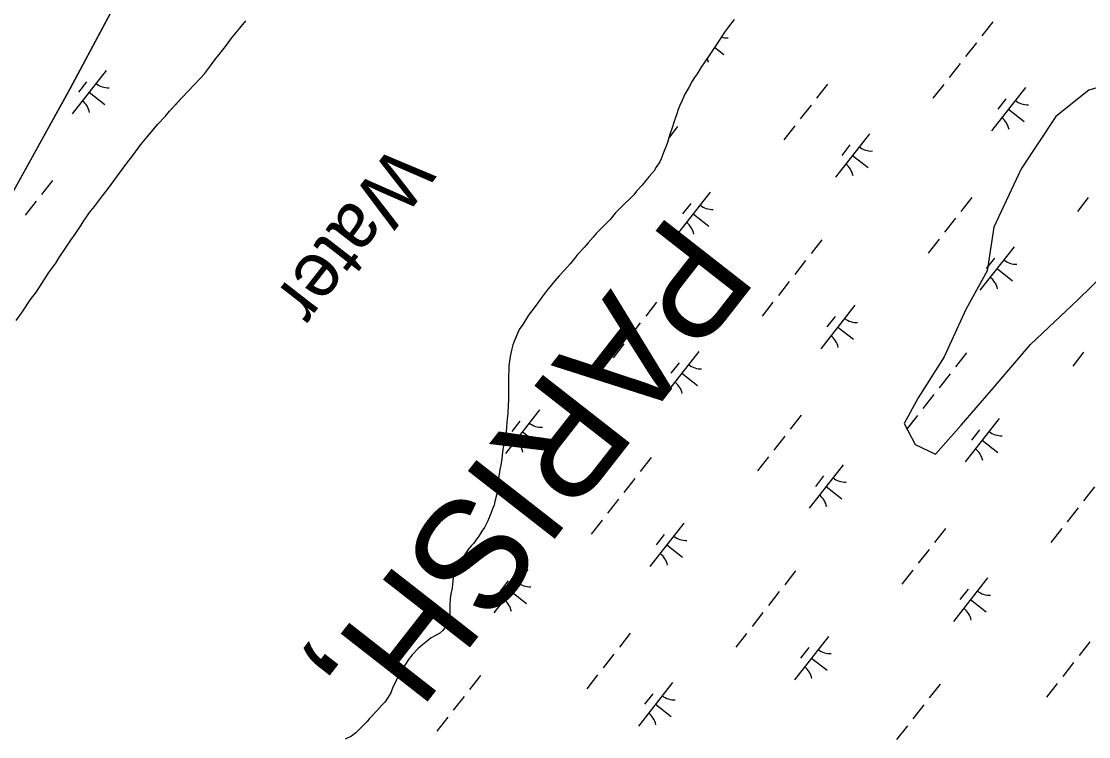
# Model space of a CAD drawing. Extents: x 3896831 to 3918110, y 171006 to 193349.
# Drawn here: x 3913188 to 3914156, y 182329 to 182977 of the extents above; entities that cross this region are included whole.
import ezdxf

# ---------------------------------------------------------------- set-up
doc = ezdxf.new("R2010")
doc.units = 0
for name, color, linetype in [('V-RIVR-IDEN', 7, 'Continuous'), ('V-TOPO-GNAM-IDEN', 7, 'Continuous'), ('V-TOPO-SHOR', 7, 'Continuous'), ('V-WETL-SWMP', 7, 'Continuous')]:
    doc.layers.add(name, color=color, linetype=linetype)

msp = doc.modelspace()

# ---------------------------------------------------------------- linework, layer by layer
at = {"layer": 'V-TOPO-SHOR'}
for points in [[(3913020.11, 182549.68), (3913059.81, 182617.8), (3913129.88, 182730.88), (3913232.65, 182916.42), (3913338.25, 183113.7), (3913401.36, 183226.72), (3913445.26, 183316.12), (3913501.88, 183412.97)], [(3913183.8, 182705.87), (3913189.23, 182713.61), (3913196.82, 182725.03), (3913202.25, 182732.04), (3913209.12, 182742.72), (3913213.46, 182749.36), (3913219.61, 182757.83), (3913222.86, 182762.99), (3913227.92, 182770.73), (3913233.35, 182778.84), (3913237.33, 182784.37), (3913242.75, 182792.47), (3913244.56, 182795.42), (3913250.35, 182803.9), (3913254.69, 182809.43), (3913261.93, 182819.02), (3913267.37, 182826.03), (3913275.7, 182837.09), (3913284.02, 182848.52), (3913289.45, 182855.53), (3913296.69, 182865.48), (3913301.41, 182871.02), (3913307.93, 182878.77), (3913312.28, 182883.94), (3913319.18, 182891.32), (3913322.8, 182895.75), (3913327.88, 182901.29), (3913332.96, 182906.83), (3913340.22, 182914.59), (3913344.58, 182919.02), (3913350.74, 182925.67), (3913354.37, 182929.73), (3913359.08, 182935.64), (3913363.79, 182942.27), (3913367.77, 182947.07), (3913374.29, 182955.55), (3913379, 182961.82), (3913386.61, 182971.05), (3913392.05, 182977.69)], [(3913834.38, 182978.89), (3913829.31, 182972.25), (3913825.69, 182967.46), (3913820.27, 182958.98), (3913816.65, 182953.46), (3913811.23, 182945.35), (3913804.72, 182935.77), (3913801.11, 182929.51), (3913798.58, 182926.19), (3913796.41, 182922.87), (3913793.53, 182917.35), (3913789.92, 182911.09), (3913787.04, 182904.84), (3913784.89, 182900.43), (3913783.81, 182897.12), (3913782.39, 182892.35), (3913780.96, 182889.03), (3913779.89, 182885.36), (3913778.46, 182880.59), (3913775.96, 182873.6), (3913774.18, 182867.36), (3913772.75, 182864.05), (3913770.96, 182859.64), (3913768.45, 182852.66), (3913767.01, 182849.71), (3913763.76, 182844.93), (3913761.96, 182841.61), (3913757.61, 182836.44), (3913754.34, 182832.75), (3913751.08, 182828.69), (3913746, 182823.15), (3913743.47, 182819.83), (3913739.11, 182815.4), (3913735.48, 182812.07), (3913730.39, 182806.9), (3913726.76, 182803.2), (3913722.05, 182797.67), (3913716.96, 182792.49), (3913713.7, 182789.17), (3913709.34, 182784.73), (3913706.81, 182781.41), (3913702.09, 182776.24), (3913698.46, 182772.18), (3913692.66, 182765.9), (3913689.76, 182762.21), (3913685.77, 182757.42), (3913683.23, 182754.46), (3913680.69, 182751.51), (3913675.98, 182746.34), (3913671.99, 182741.91), (3913666.19, 182734.9), (3913662.92, 182730.84), (3913658.22, 182724.21), (3913654.24, 182718.68), (3913648.08, 182710.93), (3913643.03, 182702.46), (3913639.77, 182697.67), (3913636.9, 182691.05), (3913635.46, 182687.74), (3913634.03, 182684.06), (3913632.96, 182680.39), (3913631.56, 182673.42), (3913630.17, 182664.98), (3913629.92, 182652.15), (3913629.95, 182648.86), (3913630, 182642.63), (3913630.07, 182634.21), (3913629.75, 182629.08), (3913629.45, 182621.75), (3913628.76, 182616.98), (3913628.09, 182609.64), (3913627.77, 182604.88), (3913627.07, 182600.48), (3913625.67, 182593.51), (3913624.98, 182589.47), (3913624.29, 182583.97), (3913623.95, 182580.67), (3913622.9, 182574.8), (3913622.21, 182570.76), (3913621.16, 182564.52), (3913620.47, 182560.12), (3913619.43, 182553.89), (3913619.47, 182548.76), (3913617.7, 182541.78), (3913617, 182538.48), (3913615.56, 182535.17), (3913614.13, 182531.13), (3913611.26, 182524.51), (3913608.38, 182518.25), (3913605.85, 182514.94), (3913602.96, 182510.52), (3913601.15, 182507.93), (3913598.25, 182503.88), (3913596.08, 182501.66), (3913593.54, 182498.34), (3913591.73, 182495.76), (3913589.2, 182492.08), (3913586.67, 182488.03)], [(3913586.67, 182488.03), (3913583.79, 182482.14), (3913581.63, 182477.72), (3913579.85, 182472.58), (3913579.16, 182467.08), (3913578.83, 182463.41), (3913577.77, 182458.27), (3913577.08, 182453.51), (3913576.77, 182448.01), (3913576.8, 182444.35), (3913576.85, 182438.12), (3913575.44, 182432.61), (3913573.63, 182429.3), (3913570.38, 182424.87), (3913567.83, 182422.65), (3913564.91, 182421.16), (3913559.81, 182418.19), (3913555.08, 182414.48), (3913552.17, 182411.89), (3913547.81, 182408.19), (3913542.73, 182403.02), (3913539.47, 182398.59), (3913534.4, 182391.22), (3913530.79, 182385.69), (3913527.2, 182377.6), (3913525.04, 182373.55), (3913523.25, 182368.41), (3913520.36, 182363.62), (3913517.83, 182359.94), (3913515.29, 182357.35), (3913510.57, 182352.18), (3913504.04, 182345.16), (3913501.86, 182342.58), (3913497.87, 182338.51), (3913494.6, 182335.19), (3913491.7, 182332.23), (3913487.7, 182329.27), (3913481.86, 182326.29)]]:
    msp.add_lwpolyline(points, dxfattribs=at)
msp.add_lwpolyline([(3914146.3, 182725.15), (3914204.83, 182782.1), (3914228.28, 182794.28), (3914269.12, 182842.86), (3914282.62, 182860.07), (3914286.76, 182890.17), (3914272.61, 182904.03), (3914256.38, 182922.32), (3914223.2, 182926.09), (3914192.13, 182925.43), (3914156.02, 182914.83), (3914126.2, 182890.96), (3914094.57, 182843.5), (3914069.82, 182790.65), (3914063.72, 182750.97), (3914044.6, 182715.94), (3914024.88, 182673.04), (3914001.34, 182635.92), (3913988.59, 182612.56), (3913998.69, 182593.53), (3914016.88, 182584.83), (3914040.19, 182611.03), (3914067.54, 182642.38), (3914102.99, 182684.07)], close=True, dxfattribs=at)
at = {"layer": 'V-WETL-SWMP'}
for p, q in [((3913338.24, 183113.7), (3913232.65, 182916.42)), ((3913379, 182961.82), (3913386.61, 182971.04)), ((3913386.61, 182971.04), (3913392.05, 182977.69)), ((3913829.31, 182972.25), (3913825.69, 182967.46)), ((3913834.38, 182978.89), (3913829.31, 182972.25)), ((3914068.91, 182976.68), (3914059.04, 182964.09)), ((3913374.29, 182955.55), (3913379, 182961.82)), ((3913825.69, 182967.46), (3913820.27, 182958.98)), ((3913367.77, 182947.07), (3913374.29, 182955.55)), ((3913816.65, 182953.46), (3913811.23, 182945.35)), ((3913820.27, 182958.98), (3913816.65, 182953.46)), ((3913816.78, 182953.65), (3913825.07, 182947.15)), ((3914054.11, 182957.79), (3914044.24, 182945.2)), ((3913359.08, 182935.63), (3913363.79, 182942.27)), ((3913363.79, 182942.27), (3913367.77, 182947.07)), ((3913811.23, 182945.35), (3913804.72, 182935.77)), ((3913265.35, 182932.68), (3913234.5, 182893.32)), ((3913354.37, 182929.73), (3913359.08, 182935.63)), ((3913804.72, 182935.77), (3913801.11, 182929.51)), ((3914039.3, 182938.9), (3914029.43, 182926.31)), ((3913247.55, 182922.48), (3913240.15, 182913.04)), ((3913344.58, 182919.02), (3913350.74, 182925.67)), ((3913350.74, 182925.67), (3913354.37, 182929.73)), ((3913796.41, 182922.87), (3913793.53, 182917.35)), ((3913798.58, 182926.19), (3913796.41, 182922.87)), ((3913801.11, 182929.51), (3913798.58, 182926.19)), ((3913232.65, 182916.42), (3913129.88, 182730.88)), ((3913249.92, 182913), (3913264.09, 182901.89)), ((3913332.96, 182906.83), (3913340.22, 182914.59)), ((3913340.22, 182914.59), (3913344.58, 182919.02)), ((3913793.53, 182917.35), (3913789.92, 182911.09)), ((3913919.03, 182920.14), (3913909.16, 182907.55)), ((3914024.5, 182920.01), (3914014.63, 182907.42)), ((3914098.63, 182917.28), (3914067.79, 182877.92)), ((3913322.8, 182895.75), (3913332.96, 182906.83)), ((3913787.04, 182904.84), (3913784.88, 182900.43)), ((3913789.92, 182911.09), (3913787.04, 182904.84)), ((3914080.84, 182907.08), (3914073.44, 182897.64)), ((3913319.18, 182891.32), (3913322.8, 182895.75)), ((3913783.81, 182897.12), (3913782.39, 182892.34)), ((3913784.88, 182900.43), (3913783.81, 182897.12)), ((3913904.23, 182901.25), (3913894.36, 182888.66)), ((3914083.21, 182897.6), (3914097.38, 182886.49)), ((3913301.41, 182871.02), (3913312.28, 182883.94)), ((3913312.28, 182883.94), (3913319.18, 182891.32)), ((3913779.89, 182885.36), (3913778.46, 182880.59)), ((3913780.96, 182889.04), (3913779.89, 182885.36)), ((3913782.39, 182892.34), (3913780.96, 182889.04)), ((3913775.96, 182873.6), (3913774.19, 182867.36)), ((3913783.19, 182881.77), (3913775.49, 182871.95)), ((3913778.46, 182880.59), (3913775.96, 182873.6)), ((3913889.42, 182882.36), (3913879.55, 182869.77)), ((3913957.24, 182875.33), (3913926.4, 182835.97)), ((3913289.45, 182855.53), (3913296.69, 182865.48)), ((3913296.69, 182865.48), (3913301.41, 182871.02)), ((3913772.75, 182864.05), (3913770.96, 182859.64)), ((3913774.19, 182867.36), (3913772.75, 182864.05)), ((3913939.45, 182865.13), (3913932.04, 182855.69)), ((3913284.02, 182848.52), (3913289.45, 182855.53)), ((3913770.96, 182859.64), (3913768.45, 182852.66)), ((3913941.82, 182855.65), (3913955.99, 182844.55)), ((3913275.7, 182837.09), (3913284.02, 182848.52)), ((3913763.76, 182844.92), (3913761.96, 182841.61)), ((3913767.01, 182849.71), (3913763.76, 182844.92)), ((3913768.45, 182852.66), (3913767.01, 182849.71)), ((3913267.37, 182826.03), (3913275.7, 182837.09)), ((3913757.61, 182836.44), (3913754.34, 182832.75)), ((3913761.96, 182841.61), (3913757.61, 182836.44)), ((3913216.67, 182832.93), (3913206.8, 182820.34)), ((3913261.93, 182819.02), (3913267.37, 182826.03)), ((3913751.08, 182828.69), (3913746, 182823.15)), ((3913754.34, 182832.75), (3913751.08, 182828.69)), ((3913254.69, 182809.43), (3913261.93, 182819.02)), ((3913739.11, 182815.4), (3913735.48, 182812.07)), ((3913743.47, 182819.83), (3913739.11, 182815.4)), ((3913746, 182823.15), (3913743.47, 182819.83)), ((3913812.91, 182822.37), (3913782.06, 182783.01)), ((3914049.95, 182817.53), (3914040.08, 182804.94)), ((3914155.42, 182817.4), (3914145.55, 182804.81)), ((3914155.42, 182817.4), (3914145.55, 182804.81)), ((3913201.86, 182814.04), (3913191.99, 182801.45)), ((3913250.34, 182803.9), (3913254.69, 182809.43)), ((3913735.48, 182812.07), (3913726.76, 182803.2)), ((3913795.11, 182812.17), (3913787.71, 182802.73)), ((3913244.56, 182795.42), (3913250.34, 182803.9)), ((3913722.05, 182797.67), (3913709.34, 182784.73)), ((3913726.76, 182803.2), (3913722.05, 182797.67)), ((3913797.48, 182802.69), (3913811.65, 182791.59)), ((3914035.15, 182798.64), (3914025.28, 182786.05)), ((3913237.33, 182784.37), (3913242.75, 182792.47)), ((3913242.75, 182792.47), (3913244.56, 182795.42)), ((3913227.92, 182770.73), (3913233.35, 182778.84)), ((3913233.35, 182778.84), (3913237.33, 182784.37)), ((3913706.81, 182781.41), (3913702.09, 182776.24)), ((3913709.34, 182784.73), (3913706.81, 182781.41)), ((3913914.11, 182779.16), (3913904.24, 182766.57)), ((3914020.34, 182779.75), (3914010.47, 182767.16)), ((3913222.86, 182762.99), (3913227.92, 182770.73)), ((3913698.46, 182772.18), (3913692.66, 182765.9)), ((3913702.09, 182776.24), (3913698.46, 182772.18)), ((3914088.16, 182772.72), (3914057.32, 182733.36)), ((3914088.16, 182772.72), (3914057.32, 182733.36)), ((3913213.46, 182749.36), (3913219.61, 182757.83)), ((3913219.61, 182757.83), (3913222.86, 182762.99)), ((3913685.77, 182757.42), (3913680.69, 182751.51)), ((3913689.76, 182762.21), (3913685.77, 182757.42)), ((3913692.66, 182765.9), (3913689.76, 182762.21)), ((3913899.3, 182760.27), (3913889.43, 182747.68)), ((3914070.37, 182762.52), (3914062.96, 182753.08)), ((3914070.37, 182762.52), (3914064.31, 182754.8)), ((3913209.12, 182742.72), (3913213.46, 182749.36)), ((3913680.69, 182751.51), (3913675.98, 182746.34)), ((3914072.74, 182753.04), (3914086.9, 182741.94)), ((3914072.74, 182753.04), (3914086.9, 182741.94)), ((3913202.25, 182732.04), (3913209.12, 182742.72)), ((3913671.99, 182741.91), (3913666.19, 182734.9)), ((3913675.98, 182746.34), (3913671.99, 182741.91)), ((3913884.5, 182741.38), (3913874.63, 182728.79)), ((3913196.82, 182725.03), (3913202.25, 182732.04)), ((3913662.93, 182730.84), (3913658.22, 182724.21)), ((3913666.19, 182734.9), (3913662.93, 182730.84)), ((3913189.23, 182713.61), (3913196.82, 182725.03)), ((3913654.24, 182718.68), (3913648.08, 182710.93)), ((3913658.22, 182724.21), (3913654.24, 182718.68)), ((3913764.23, 182722.62), (3913754.36, 182710.03)), ((3913869.69, 182722.49), (3913859.82, 182709.9)), ((3913943.82, 182719.76), (3913912.98, 182680.4)), ((3913183.8, 182705.87), (3913189.23, 182713.61)), ((3913648.08, 182710.93), (3913643.03, 182702.46)), ((3913926.03, 182709.56), (3913918.63, 182700.12)), ((3913643.03, 182702.46), (3913639.77, 182697.67)), ((3913749.42, 182703.73), (3913739.55, 182691.14)), ((3913928.4, 182700.08), (3913942.57, 182688.98)), ((3913639.77, 182697.67), (3913635.46, 182687.74)), ((3913632.96, 182680.39), (3913631.56, 182673.42)), ((3913634.03, 182684.06), (3913632.96, 182680.39)), ((3913635.46, 182687.74), (3913634.03, 182684.06)), ((3913734.62, 182684.85), (3913724.75, 182672.25)), ((3913631.56, 182673.42), (3913630.17, 182664.98)), ((3913802.43, 182677.81), (3913771.59, 182638.46)), ((3914045.02, 182676.55), (3914035.15, 182663.96)), ((3914045.02, 182676.55), (3914035.15, 182663.96)), ((3914151.26, 182677.15), (3914141.39, 182664.55)), ((3913630.17, 182664.98), (3913629.92, 182652.15)), ((3913784.64, 182667.61), (3913777.24, 182658.17)), ((3913629.92, 182652.15), (3913630.07, 182634.21)), ((3913787.01, 182658.13), (3913801.18, 182647.03)), ((3914030.22, 182657.66), (3914020.35, 182645.07)), ((3914030.22, 182657.66), (3914020.35, 182645.07)), ((3913630.07, 182634.21), (3913629.75, 182629.07)), ((3914015.41, 182638.77), (3914005.54, 182626.18)), ((3914015.41, 182638.77), (3914005.54, 182626.18)), ((3913658.1, 182624.85), (3913627.26, 182585.5)), ((3913629.75, 182629.07), (3913629.45, 182621.75)), ((3913628.76, 182616.98), (3913628.09, 182609.64)), ((3913629.45, 182621.75), (3913628.76, 182616.98)), ((3913640.31, 182614.65), (3913632.91, 182605.21)), ((3913895.15, 182620.02), (3913885.28, 182607.42)), ((3914000.61, 182619.88), (3913990.74, 182607.29)), ((3914000.61, 182619.88), (3913991.13, 182607.78)), ((3914074.74, 182617.15), (3914043.9, 182577.8)), ((3913627.77, 182604.88), (3913627.08, 182600.48)), ((3913628.09, 182609.64), (3913627.77, 182604.88)), ((3913642.68, 182605.17), (3913656.85, 182594.07)), ((3914056.95, 182606.95), (3914049.55, 182597.51)), ((3913625.67, 182593.5), (3913624.97, 182589.47)), ((3913627.08, 182600.48), (3913625.67, 182593.5)), ((3913880.34, 182601.13), (3913870.47, 182588.53)), ((3914059.32, 182597.47), (3914073.49, 182586.37)), ((3913624.29, 182583.97), (3913623.95, 182580.67)), ((3913624.97, 182589.47), (3913624.29, 182583.97)), ((3913622.91, 182574.8), (3913622.21, 182570.76)), ((3913623.95, 182580.67), (3913622.91, 182574.8)), ((3913759.3, 182581.64), (3913749.43, 182569.05)), ((3913865.54, 182582.24), (3913855.67, 182569.64)), ((3913933.35, 182575.2), (3913902.51, 182535.85)), ((3913621.16, 182564.52), (3913620.47, 182560.12)), ((3913622.21, 182570.76), (3913621.16, 182564.52)), ((3913915.56, 182565.01), (3913908.16, 182555.56)), ((3913620.47, 182560.12), (3913619.43, 182553.89)), ((3913744.49, 182562.76), (3913734.63, 182550.16)), ((3913917.93, 182555.52), (3913932.1, 182544.42)), ((3914161.14, 182555.06), (3914151.27, 182542.46)), ((3913619.47, 182548.76), (3913617.7, 182541.78)), ((3913619.43, 182553.89), (3913619.47, 182548.76)), ((3913615.56, 182535.17), (3913614.13, 182531.13)), ((3913617, 182538.48), (3913615.56, 182535.17)), ((3913617.7, 182541.78), (3913617, 182538.48)), ((3913729.69, 182543.87), (3913719.82, 182531.27)), ((3914146.33, 182536.17), (3914136.46, 182523.57)), ((3913614.13, 182531.13), (3913611.26, 182524.51)), ((3913608.38, 182518.26), (3913605.85, 182514.94)), ((3913611.26, 182524.51), (3913608.38, 182518.26)), ((3913714.89, 182524.98), (3913705.02, 182512.38)), ((3913789.02, 182522.24), (3913758.18, 182482.89)), ((3914026.07, 182517.41), (3914016.2, 182504.81)), ((3914131.53, 182517.28), (3914121.66, 182504.68)), ((3913601.15, 182507.93), (3913598.25, 182503.88)), ((3913602.96, 182510.52), (3913601.15, 182507.93)), ((3913605.85, 182514.94), (3913602.96, 182510.52)), ((3913771.23, 182512.05), (3913763.82, 182502.6)), ((3913593.54, 182498.34), (3913591.73, 182495.76)), ((3913596.08, 182501.66), (3913593.54, 182498.34)), ((3913598.25, 182503.88), (3913596.08, 182501.66)), ((3913773.6, 182502.56), (3913787.76, 182491.46)), ((3914011.26, 182498.52), (3914001.39, 182485.92)), ((3913586.67, 182488.02), (3913581.63, 182477.72)), ((3913589.2, 182492.08), (3913586.67, 182488.02)), ((3913591.73, 182495.76), (3913589.2, 182492.08)), ((3913581.63, 182477.72), (3913579.85, 182472.58)), ((3913647.63, 182480.29), (3913616.79, 182440.94)), ((3913890.22, 182479.04), (3913880.35, 182466.44)), ((3913996.46, 182479.63), (3913986.59, 182467.03)), ((3913579.16, 182467.08), (3913578.83, 182463.41)), ((3913579.85, 182472.58), (3913579.16, 182467.08)), ((3913629.84, 182470.1), (3913622.43, 182460.65)), ((3914064.27, 182472.59), (3914033.43, 182433.24)), ((3913577.77, 182458.27), (3913577.08, 182453.51)), ((3913578.83, 182463.41), (3913577.77, 182458.27)), ((3913632.21, 182460.62), (3913646.37, 182449.51)), ((3913875.41, 182460.15), (3913865.54, 182447.55)), ((3914046.48, 182462.4), (3914039.08, 182452.95)), ((3913577.08, 182453.51), (3913576.77, 182448.01)), ((3913576.77, 182448.01), (3913576.85, 182438.12)), ((3914048.85, 182452.92), (3914063.02, 182441.81)), ((3913576.85, 182438.12), (3913575.44, 182432.61)), ((3913860.61, 182441.26), (3913850.74, 182428.66)), ((3913573.63, 182429.3), (3913570.38, 182424.87)), ((3913575.44, 182432.61), (3913573.63, 182429.3)), ((3913564.91, 182421.16), (3913559.81, 182418.19)), ((3913567.83, 182422.65), (3913564.91, 182421.16)), ((3913570.38, 182424.87), (3913567.83, 182422.65)), ((3913740.34, 182422.5), (3913730.47, 182409.91)), ((3913845.8, 182422.37), (3913835.93, 182409.77)), ((3913919.94, 182419.63), (3913889.09, 182380.28)), ((3913552.17, 182411.89), (3913547.81, 182408.19)), ((3913555.08, 182414.48), (3913552.17, 182411.89)), ((3913559.81, 182418.19), (3913555.08, 182414.48)), ((3913902.14, 182409.44), (3913894.74, 182399.99)), ((3914156.98, 182414.8), (3914147.11, 182402.21)), ((3913542.73, 182403.02), (3913539.47, 182398.59)), ((3913547.81, 182408.19), (3913542.73, 182403.02)), ((3913725.54, 182403.61), (3913715.67, 182391.02)), ((3913904.52, 182399.96), (3913918.68, 182388.85)), ((3913534.41, 182391.22), (3913530.79, 182385.69)), ((3913539.47, 182398.59), (3913534.41, 182391.22)), ((3914142.18, 182395.91), (3914132.31, 182383.32)), ((3913530.79, 182385.69), (3913527.2, 182377.6)), ((3913604.49, 182384.13), (3913594.62, 182371.53)), ((3913710.73, 182384.72), (3913700.86, 182372.13)), ((3913525.04, 182373.55), (3913523.25, 182368.41)), ((3913527.2, 182377.6), (3913525.04, 182373.55)), ((3913778.55, 182377.68), (3913747.7, 182338.33)), ((3914021.14, 182376.43), (3914011.27, 182363.83)), ((3914127.37, 182377.02), (3914117.5, 182364.43)), ((3913520.36, 182363.62), (3913517.83, 182359.94)), ((3913523.25, 182368.41), (3913520.36, 182363.62)), ((3913589.69, 182365.24), (3913579.82, 182352.65)), ((3913760.75, 182367.49), (3913753.35, 182358.04)), ((3913510.57, 182352.18), (3913504.04, 182345.16)), ((3913515.29, 182357.35), (3913510.57, 182352.18)), ((3913517.83, 182359.94), (3913515.29, 182357.35)), ((3913763.13, 182358.01), (3913777.29, 182346.9)), ((3914006.33, 182357.54), (3913996.46, 182344.95)), ((3913501.86, 182342.58), (3913494.6, 182335.19)), ((3913504.04, 182345.16), (3913501.86, 182342.58)), ((3913574.88, 182346.35), (3913565.01, 182333.76)), ((3913491.7, 182332.23), (3913487.7, 182329.27)), ((3913494.6, 182335.19), (3913491.7, 182332.23)), ((3913991.53, 182338.65), (3913981.66, 182326.06)), ((3913487.7, 182329.27), (3913481.86, 182326.28))]:
    msp.add_line(p, q, dxfattribs=at)
msp.add_lwpolyline([(3914146.3, 182725.15), (3914204.83, 182782.1), (3914228.28, 182794.28), (3914269.12, 182842.86), (3914282.62, 182860.07), (3914286.76, 182890.17), (3914272.61, 182904.03), (3914256.38, 182922.32), (3914223.2, 182926.09), (3914192.13, 182925.43), (3914156.02, 182914.83), (3914126.2, 182890.96), (3914094.57, 182843.5), (3914069.82, 182790.65), (3914063.72, 182750.97), (3914044.6, 182715.94), (3914024.88, 182673.04), (3914001.34, 182635.92), (3913988.59, 182612.56), (3913998.69, 182593.53), (3914016.88, 182584.83), (3914040.19, 182611.03), (3914067.54, 182642.38), (3914102.99, 182684.07)], close=True, dxfattribs=at)
for centre, start, end in [((3913828.13, 182979.85), 252.6111, 272.68394), ((3913794.05, 182936.37), 11.14028, 24.4653), ((3913267.15, 182934.59), 231.14028, 272.68394), ((3913233.07, 182891.11), 11.14028, 52.68394), ((3914100.43, 182919.19), 231.14028, 272.68394), ((3914066.36, 182875.71), 11.14028, 52.68394), ((3913959.04, 182877.24), 231.14028, 272.68394), ((3913924.97, 182833.76), 11.14028, 52.68394), ((3913814.71, 182824.28), 231.14028, 272.68394), ((3913780.63, 182780.8), 11.14028, 52.68394), ((3914089.96, 182774.63), 231.14028, 272.68394), ((3914089.96, 182774.63), 231.14028, 272.68394), ((3914055.89, 182731.15), 11.14028, 52.68394), ((3914055.89, 182731.15), 11.14028, 52.68394), ((3913945.63, 182721.67), 231.14028, 272.68394), ((3913911.55, 182678.2), 11.14028, 52.68394), ((3913804.24, 182679.73), 231.14028, 272.68394), ((3913770.16, 182636.25), 11.14028, 52.68394), ((3913659.9, 182626.77), 231.14028, 272.68394), ((3914076.55, 182619.07), 231.14028, 272.68394), ((3913625.83, 182583.29), 11.14028, 52.68394), ((3914042.47, 182575.59), 11.14028, 52.68394), ((3913935.16, 182577.12), 231.14028, 272.68394), ((3913901.08, 182533.64), 11.14028, 52.68394), ((3913790.82, 182524.16), 231.14028, 272.68394), ((3913756.75, 182480.68), 11.14028, 52.68394), ((3913649.43, 182482.21), 231.14028, 272.68394), ((3914066.08, 182474.51), 231.14028, 272.68394), ((3913615.35, 182438.73), 11.14028, 52.68394), ((3914032, 182431.03), 11.14028, 52.68394), ((3913921.74, 182421.55), 231.14028, 272.68394), ((3913887.66, 182378.07), 11.14028, 52.68394), ((3913780.35, 182379.6), 231.14028, 272.68394), ((3913746.27, 182336.12), 11.14028, 52.68394)]:
    msp.add_arc(centre, 17.62, start, end, dxfattribs=at)

# ---------------------------------------------------------------- texts
at = {"layer": 'V-RIVR-IDEN'}
msp.add_text('Water', height=50, rotation=232.08429, dxfattribs=at).set_placement((3913525.81, 182867.4))
at = {"layer": 'V-TOPO-GNAM-IDEN'}
msp.add_text('PARISH,', height=100, rotation=231.99519, dxfattribs=at).set_placement((3913777.76, 182805.82))

doc.saveas('drawing.dxf')
